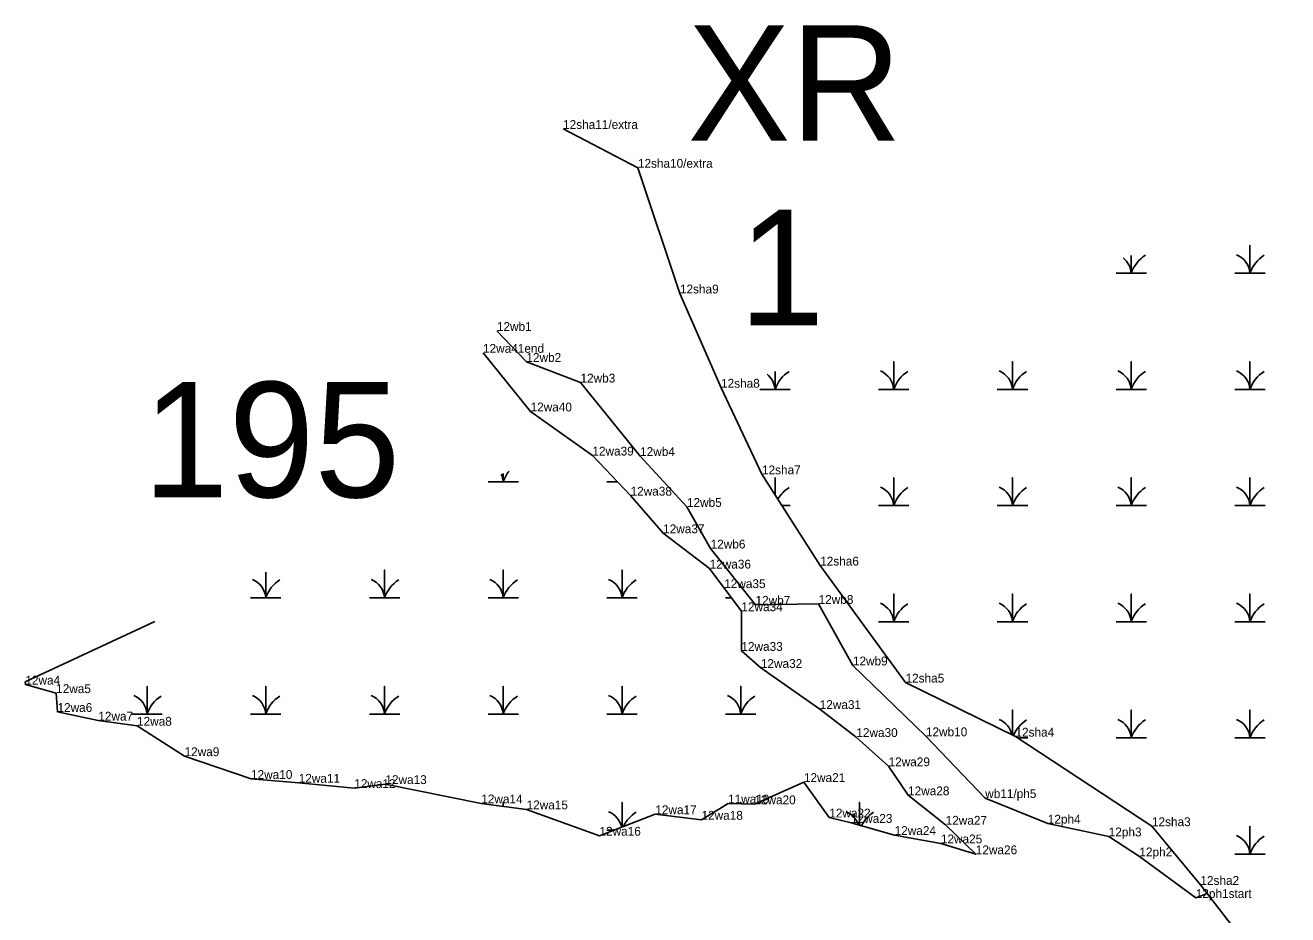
# Model space of a CAD drawing. Extents: x 2072529 to 2268796, y 436423 to 470406.
# Drawn here: x 2228629 to 2229344, y 451351 to 451855 of the extents above; entities that cross this region are included whole.
import ezdxf

# ---------------------------------------------------------------- set-up
doc = ezdxf.new("R2010")
doc.units = 0
for name, color, linetype in [('Default', 7, 'Continuous'), ('Exist Environmental Wetland Boundary', 7, 'Continuous'), ('Exist Environmental Wetland Boundary Cogo Comment', 7, 'Continuous'), ('Exist Hydro Jurisdictional Stream or Body of Water NEU Mitigable', 7, 'Continuous'), ('Exist Hydro Jurisdictional Stream or Body of Water NEU Mitigable Cogo Comment', 7, 'Continuous'), ('Exist Hydro Swamp or Marsh', 7, 'Continuous'), ('Old_Level_20', 7, 'Continuous')]:
    doc.layers.add(name, color=color, linetype=linetype)

msp = doc.modelspace()

# ---------------------------------------------------------------- linework, layer by layer
at = {"layer": 'Exist Environmental Wetland Boundary'}
for points in [[(2228896.35, 451681.44), (2228913.06, 451663.89), (2228943.71, 451652.21), (2228977.48, 451610.58), (2229003.99, 451581.76), (2229017.42, 451558.18), (2229042.83, 451526.35), (2229078.56, 451526.82), (2229097.99, 451491.97), (2229139.35, 451451.85), (2229172.92, 451416.85), (2229208.39, 451402.4), (2229242.87, 451395.13), (2229260.24, 451383.8), (2229292.19, 451360.24), (2229298.62, 451362.75)], [(2228702.56, 451516.82), (2228629.21, 451482.6), (2228629.27, 451481.11), (2228646.71, 451476.32), (2228647.48, 451465.64), (2228670.58, 451460.73), (2228692.51, 451457.82), (2228719.44, 451440.57), (2228757.1, 451427.66), (2228784.1, 451425.51), (2228815.54, 451422.51), (2228833.2, 451424.77), (2228887.49, 451413.82), (2228913.17, 451410.45), (2228954.45, 451395.53), (2228986.06, 451407.71), (2229012.23, 451404.56), (2229027.28, 451413.79), (2229042.17, 451413.32), (2229070.24, 451425.93), (2229084.61, 451405.84), (2229096.95, 451402.8), (2229121.62, 451395.91), (2229147.82, 451391.18), (2229167.6, 451385), (2229150.52, 451401.73), (2229129.24, 451418.42), (2229118.19, 451434.85), (2229099.93, 451451.42), (2229079.18, 451467.27), (2229045.87, 451490.55), (2229034.83, 451500.19), (2229034.82, 451522.68), (2229025.1, 451535.77), (2229016.83, 451546.84), (2228990.51, 451566.84), (2228972.06, 451588.15), (2228950.44, 451610.86), (2228915.42, 451635.83), (2228888.48, 451669.05)]]:
    msp.add_lwpolyline(points, dxfattribs=at)
at = {"layer": 'Exist Hydro Jurisdictional Stream or Body of Water NEU Mitigable'}
msp.add_lwpolyline([(2228933.83, 451795.85), (2228976.21, 451773.86), (2229000.02, 451702.66), (2229023.31, 451649.28), (2229046.5, 451600.21), (2229079.47, 451548.53), (2229127.8, 451482.28), (2229190.08, 451451.65), (2229267.38, 451400.92), (2229294.81, 451367.69), (2229366.97, 451274.18), (2229367.34, 451273.73), (2229395.61, 451201.43), (2229409.63, 451167.28), (2229427.34, 451140.76), (2229444.31, 451111.6), (2229465.09, 451122.24), (2229488.39, 451115.29), (2229545.28, 451079.31), (2229562.75, 451050.09)], dxfattribs=at)
at = {"layer": 'Exist Hydro Swamp or Marsh'}
for points in [[(2229314.28, 451714.08), (2229322.88, 451714.08), (2229322.88, 451729.86), (2229322.88, 451714.08), (2229331.48, 451714.08)], [(2229247.03, 451714.08), (2229255.63, 451714.08), (2229255.63, 451724.17)], [(2229255.63, 451724.17), (2229255.63, 451714.08), (2229264.23, 451714.08)], [(2229112.53, 451648.28), (2229121.13, 451648.28), (2229121.13, 451664.06), (2229121.13, 451648.28), (2229129.73, 451648.28)], [(2229179.78, 451648.28), (2229188.38, 451648.28), (2229188.38, 451664.06), (2229188.38, 451648.28), (2229196.98, 451648.28)], [(2229247.03, 451648.28), (2229255.63, 451648.28), (2229255.63, 451664.06), (2229255.63, 451648.28), (2229264.23, 451648.28)], [(2229314.28, 451648.28), (2229322.88, 451648.28), (2229322.88, 451664.06), (2229322.88, 451648.28), (2229331.48, 451648.28)], [(2229045.28, 451648.28), (2229053.88, 451648.28), (2229053.88, 451658.41)], [(2229053.88, 451658.41), (2229053.88, 451648.28), (2229062.48, 451648.28)], [(2228891.36, 451596.01), (2228899.96, 451596.01), (2228899.96, 451600.75)], [(2228899.96, 451600.75), (2228899.96, 451596.01), (2228908.56, 451596.01)], [(2228958.61, 451596.01), (2228964.58, 451596.01)], [(2229053.88, 451588.64), (2229053.88, 451598.26), (2229053.88, 451588.64)], [(2229112.53, 451582.48), (2229121.13, 451582.48), (2229121.13, 451598.26), (2229121.13, 451582.48), (2229129.73, 451582.48)], [(2229179.78, 451582.48), (2229188.38, 451582.48), (2229188.38, 451598.26), (2229188.38, 451582.48), (2229196.98, 451582.48)], [(2229247.03, 451582.48), (2229255.63, 451582.48), (2229255.63, 451598.26), (2229255.63, 451582.48), (2229264.23, 451582.48)], [(2229314.28, 451582.48), (2229322.88, 451582.48), (2229322.88, 451598.26), (2229322.88, 451582.48), (2229331.48, 451582.48)], [(2229057.81, 451582.48), (2229062.48, 451582.48)], [(2228756.86, 451530.21), (2228765.46, 451530.21), (2228765.46, 451544.77)], [(2228765.46, 451544.77), (2228765.46, 451530.21), (2228774.06, 451530.21)], [(2228824.11, 451530.21), (2228832.71, 451530.21), (2228832.71, 451545.99), (2228832.71, 451530.21), (2228841.31, 451530.21)], [(2228891.36, 451530.21), (2228899.96, 451530.21), (2228899.96, 451545.99), (2228899.96, 451530.21), (2228908.56, 451530.21)], [(2228958.61, 451530.21), (2228967.21, 451530.21), (2228967.21, 451545.99), (2228967.21, 451530.21), (2228975.81, 451530.21)], [(2229025.86, 451530.21), (2229029.23, 451530.21)], [(2229112.53, 451516.68), (2229121.13, 451516.68), (2229121.13, 451532.46), (2229121.13, 451516.68), (2229129.73, 451516.68)], [(2229179.78, 451516.68), (2229188.38, 451516.68), (2229188.38, 451532.46), (2229188.38, 451516.68), (2229196.98, 451516.68)], [(2229247.03, 451516.68), (2229255.63, 451516.68), (2229255.63, 451532.46), (2229255.63, 451516.68), (2229264.23, 451516.68)], [(2229314.28, 451516.68), (2229322.88, 451516.68), (2229322.88, 451532.46), (2229322.88, 451516.68), (2229331.48, 451516.68)], [(2228689.61, 451464.41), (2228698.21, 451464.41), (2228698.21, 451480.19), (2228698.21, 451464.41), (2228706.81, 451464.41)], [(2228756.86, 451464.41), (2228765.46, 451464.41), (2228765.46, 451480.19), (2228765.46, 451464.41), (2228774.06, 451464.41)], [(2228824.11, 451464.41), (2228832.71, 451464.41), (2228832.71, 451480.19), (2228832.71, 451464.41), (2228841.31, 451464.41)], [(2228891.36, 451464.41), (2228899.96, 451464.41), (2228899.96, 451480.19), (2228899.96, 451464.41), (2228908.56, 451464.41)], [(2228958.61, 451464.41), (2228967.21, 451464.41), (2228967.21, 451480.19), (2228967.21, 451464.41), (2228975.81, 451464.41)], [(2229025.86, 451464.41), (2229034.46, 451464.41), (2229034.46, 451480.19), (2229034.46, 451464.41), (2229043.06, 451464.41)], [(2229188.38, 451452.49), (2229188.38, 451466.66), (2229188.38, 451452.49)], [(2229247.03, 451450.88), (2229255.63, 451450.88), (2229255.63, 451466.66), (2229255.63, 451450.88), (2229264.23, 451450.88)], [(2229314.28, 451450.88), (2229322.88, 451450.88), (2229322.88, 451466.66), (2229322.88, 451450.88), (2229331.48, 451450.88)], [(2229191.27, 451450.88), (2229196.98, 451450.88)], [(2228899.96, 451412.19), (2228899.96, 451414.39), (2228899.96, 451412.19)], [(2228967.21, 451400.45), (2228967.21, 451414.39), (2228967.21, 451400.45)], [(2229034.46, 451413.56), (2229034.46, 451414.39), (2229034.46, 451413.56)], [(2229101.71, 451401.47), (2229101.71, 451414.39), (2229101.71, 451401.47)], [(2229314.28, 451385.08), (2229322.88, 451385.08), (2229322.88, 451400.86), (2229322.88, 451385.08), (2229331.48, 451385.08)], [(2228958.61, 451398.61), (2228962.43, 451398.61)]]:
    msp.add_lwpolyline(points, dxfattribs=at)
for centre, radius, start, end in [((2229243.36, 451713.19), 12.3, 4.14034, 51.21151), ((2229273.87, 451708.02), 19.22, 122.12745, 161.62219), ((2229310.61, 451713.19), 12.3, 4.14034, 67.53497), ((2229341.12, 451708.02), 19.22, 122.12745, 161.62219), ((2229041.61, 451647.39), 12.3, 4.14034, 50.3632), ((2229072.12, 451642.22), 19.22, 122.12745, 161.62219), ((2229108.86, 451647.39), 12.3, 4.14034, 67.53497), ((2229139.37, 451642.22), 19.22, 122.12745, 161.62219), ((2229176.11, 451647.39), 12.3, 4.14034, 67.53497), ((2229206.62, 451642.22), 19.22, 122.12745, 161.62219), ((2229243.36, 451647.39), 12.3, 4.14034, 67.53497), ((2229273.87, 451642.22), 19.22, 122.12745, 161.62219), ((2229310.61, 451647.39), 12.3, 4.14034, 67.53497), ((2229341.12, 451642.22), 19.22, 122.12745, 161.62219), ((2228887.69, 451595.12), 12.3, 4.14034, 24.96517), ((2228918.2, 451589.95), 19.22, 140.99582, 161.62219), ((2229072.12, 451576.42), 19.22, 122.12745, 149.79744), ((2229108.86, 451581.59), 12.3, 4.14034, 67.53497), ((2229139.37, 451576.42), 19.22, 122.12745, 161.62219), ((2229176.11, 451581.59), 12.3, 4.14034, 67.53497), ((2229206.62, 451576.42), 19.22, 122.12745, 161.62219), ((2229243.36, 451581.59), 12.3, 4.14034, 67.53497), ((2229273.87, 451576.42), 19.22, 122.12745, 161.62219), ((2229310.61, 451581.59), 12.3, 4.14034, 67.53497), ((2229341.12, 451576.42), 19.22, 122.12745, 161.62219), ((2228753.19, 451529.32), 12.3, 4.14034, 67.53497), ((2228783.7, 451524.15), 19.22, 122.12745, 161.62219), ((2228820.44, 451529.32), 12.3, 4.14034, 67.53497), ((2228850.95, 451524.15), 19.22, 122.12745, 161.62219), ((2228887.69, 451529.32), 12.3, 4.14034, 67.53497), ((2228918.2, 451524.15), 19.22, 122.12745, 161.62219), ((2228954.94, 451529.32), 12.3, 4.14034, 67.53497), ((2228985.45, 451524.15), 19.22, 122.12745, 161.62219), ((2229108.86, 451515.79), 12.3, 4.14034, 67.53497), ((2229139.37, 451510.62), 19.22, 122.12745, 161.62219), ((2229176.11, 451515.79), 12.3, 4.14034, 67.53497), ((2229206.62, 451510.62), 19.22, 122.12745, 161.62219), ((2229243.36, 451515.79), 12.3, 4.14034, 67.53497), ((2229273.87, 451510.62), 19.22, 122.12745, 161.62219), ((2229310.61, 451515.79), 12.3, 4.14034, 67.53497), ((2229341.12, 451510.62), 19.22, 122.12745, 161.62219), ((2228685.94, 451463.52), 12.3, 4.14034, 67.53497), ((2228716.45, 451458.35), 19.22, 122.12745, 161.62219), ((2228753.19, 451463.52), 12.3, 4.14034, 67.53497), ((2228783.7, 451458.35), 19.22, 122.12745, 161.62219), ((2228820.44, 451463.52), 12.3, 4.14034, 67.53497), ((2228850.95, 451458.35), 19.22, 122.12745, 161.62219), ((2228887.69, 451463.52), 12.3, 4.14034, 67.53497), ((2228918.2, 451458.35), 19.22, 122.12745, 161.62219), ((2228954.94, 451463.52), 12.3, 4.14034, 67.53497), ((2228985.45, 451458.35), 19.22, 122.12745, 161.62219), ((2229022.19, 451463.52), 12.3, 4.14034, 67.53497), ((2229052.7, 451458.35), 19.22, 122.12745, 161.62219), ((2229176.11, 451449.99), 12.3, 12.32484, 67.53497), ((2229206.62, 451444.82), 19.22, 122.12745, 157.28395), ((2229243.36, 451449.99), 12.3, 4.14034, 67.53497), ((2229273.87, 451444.82), 19.22, 122.12745, 161.62219), ((2229310.61, 451449.99), 12.3, 4.14034, 67.53497), ((2229341.12, 451444.82), 19.22, 122.12745, 161.62219), ((2228954.94, 451397.72), 12.3, 12.36667, 67.53497), ((2228985.45, 451392.55), 19.22, 122.12745, 154.61143), ((2229089.44, 451397.72), 12.3, 18.60426, 67.53497), ((2229119.95, 451392.55), 19.22, 122.12745, 153.32917), ((2229310.61, 451384.19), 12.3, 4.14034, 67.53497), ((2229341.12, 451379.02), 19.22, 122.12745, 161.62219)]:
    msp.add_arc(centre, radius, start, end, dxfattribs=at)
at = {"layer": 'Old_Level_20'}
for p, q in [((2228933.83, 451795.85), (2228933.83, 451795.85)), ((2228976.21, 451773.86), (2228976.21, 451773.86)), ((2229000.02, 451702.66), (2229000.02, 451702.66)), ((2228896.35, 451681.44), (2228896.35, 451681.44)), ((2228888.48, 451669.05), (2228888.48, 451669.05)), ((2228913.06, 451663.89), (2228913.06, 451663.89)), ((2228943.71, 451652.21), (2228943.71, 451652.21)), ((2229023.31, 451649.28), (2229023.31, 451649.28)), ((2228915.42, 451635.83), (2228915.42, 451635.83)), ((2228950.44, 451610.86), (2228950.44, 451610.86)), ((2228977.48, 451610.58), (2228977.48, 451610.58)), ((2229046.5, 451600.21), (2229046.5, 451600.21)), ((2228972.06, 451588.15), (2228972.06, 451588.15)), ((2229003.99, 451581.76), (2229003.99, 451581.76)), ((2228990.51, 451566.84), (2228990.51, 451566.84)), ((2229017.42, 451558.18), (2229017.42, 451558.18)), ((2229016.83, 451546.84), (2229016.83, 451546.84)), ((2229079.47, 451548.53), (2229079.47, 451548.53)), ((2229025.02, 451535.77), (2229025.02, 451535.77)), ((2229034.82, 451522.68), (2229034.82, 451522.68)), ((2229042.83, 451526.35), (2229042.83, 451526.35)), ((2229078.56, 451526.82), (2229078.56, 451526.82)), ((2229034.83, 451500.19), (2229034.83, 451500.19)), ((2229097.99, 451491.97), (2229097.99, 451491.97)), ((2229045.87, 451490.55), (2229045.87, 451490.55)), ((2228629.27, 451481.11), (2228629.27, 451481.11)), ((2229127.8, 451482.28), (2229127.8, 451482.28)), ((2228646.71, 451476.32), (2228646.71, 451476.32)), ((2228647.48, 451465.64), (2228647.48, 451465.64)), ((2229079.18, 451467.27), (2229079.18, 451467.27)), ((2228670.58, 451460.73), (2228670.58, 451460.73)), ((2228692.51, 451457.82), (2228692.51, 451457.82)), ((2229099.93, 451451.42), (2229099.93, 451451.42)), ((2229139.35, 451451.85), (2229139.35, 451451.85)), ((2229190.08, 451451.65), (2229190.08, 451451.65)), ((2228719.44, 451440.57), (2228719.44, 451440.57)), ((2229118.19, 451434.85), (2229118.19, 451434.85)), ((2228757.1, 451427.66), (2228757.1, 451427.66)), ((2228784.1, 451425.51), (2228784.1, 451425.51)), ((2228815.54, 451422.51), (2228815.54, 451422.51)), ((2228833.2, 451424.77), (2228833.2, 451424.77)), ((2229070.24, 451425.93), (2229070.24, 451425.93)), ((2228887.49, 451413.82), (2228887.49, 451413.82)), ((2229027.28, 451413.79), (2229027.28, 451413.79)), ((2229042.17, 451413.32), (2229042.17, 451413.32)), ((2229129.24, 451418.42), (2229129.24, 451418.42)), ((2229172.92, 451416.85), (2229172.92, 451416.85)), ((2228913.17, 451410.45), (2228913.17, 451410.45)), ((2228986.06, 451407.71), (2228986.06, 451407.71)), ((2229012.23, 451404.56), (2229012.23, 451404.56)), ((2229084.61, 451405.84), (2229084.61, 451405.84)), ((2229096.95, 451402.8), (2229096.95, 451402.8)), ((2229150.52, 451401.73), (2229150.52, 451401.73)), ((2229208.39, 451402.4), (2229208.39, 451402.4)), ((2229267.38, 451400.92), (2229267.38, 451400.92)), ((2228954.45, 451395.53), (2228954.45, 451395.53)), ((2229121.62, 451395.91), (2229121.62, 451395.91)), ((2229242.87, 451395.13), (2229242.87, 451395.13)), ((2229147.82, 451391.18), (2229147.82, 451391.18)), ((2229167.6, 451385), (2229167.6, 451385)), ((2229260.24, 451383.8), (2229260.24, 451383.8)), ((2229294.81, 451367.69), (2229294.81, 451367.69)), ((2229292.19, 451360.24), (2229292.19, 451360.24))]:
    msp.add_line(p, q, dxfattribs=at)

# ---------------------------------------------------------------- texts
at = {"layer": 'Default'}
for s, p in [('XR', (2229004.33, 451789.23)), ('1', (2229033.38, 451684.69)), ('195', (2228695.81, 451587.22))]:
    msp.add_text(s, height=65.34, dxfattribs=at).set_placement(p)
at = {"layer": 'Exist Environmental Wetland Boundary Cogo Comment'}
for s, p in [('12wb1', (2228896.35, 451681.44)), ('12wa41end', (2228888.48, 451669.05)), ('12wb2', (2228913.06, 451663.89)), ('12wb3', (2228943.71, 451652.21)), ('12wa40', (2228915.42, 451635.83)), ('12wa39', (2228950.44, 451610.86)), ('12wb4', (2228977.48, 451610.58)), ('12wa38', (2228972.06, 451588.15)), ('12wb5', (2229003.99, 451581.76)), ('12wa37', (2228990.51, 451566.84)), ('12wb6', (2229017.42, 451558.18)), ('12wa36', (2229016.83, 451546.84)), ('12wa35', (2229025.1, 451535.77)), ('12wa34', (2229034.82, 451522.68)), ('12wb7', (2229042.83, 451526.35)), ('12wa33', (2229034.83, 451500.19)), ('12wa32', (2229045.87, 451490.55)), ('12wa4', (2228629.27, 451481.11)), ('12wa5', (2228646.71, 451476.32)), ('12wa6', (2228647.48, 451465.64)), ('12wa31', (2229079.18, 451467.27)), ('12wa7', (2228670.58, 451460.73)), ('12wa8', (2228692.51, 451457.82)), ('12wa30', (2229099.93, 451451.42)), ('12wb10', (2229139.35, 451451.85)), ('12wa9', (2228719.44, 451440.57)), ('12wa29', (2229118.19, 451434.85)), ('12wa10', (2228757.1, 451427.66)), ('12wa11', (2228784.1, 451425.51)), ('12wa12', (2228815.54, 451422.51)), ('12wa13', (2228833.2, 451424.77)), ('12wa21', (2229070.24, 451425.93)), ('12wa28', (2229129.24, 451418.42)), ('wb11/ph5', (2229172.92, 451416.85)), ('12wa14', (2228887.49, 451413.82)), ('12wa15', (2228913.17, 451410.45)), ('11wa19', (2229027.28, 451413.79)), ('12wa20', (2229042.17, 451413.32)), ('12wa17', (2228986.06, 451407.71)), ('12wa18', (2229012.23, 451404.56)), ('12wa22', (2229084.61, 451405.84)), ('12wa23', (2229096.95, 451402.8)), ('12wa27', (2229150.52, 451401.73)), ('12ph4', (2229208.39, 451402.4)), ('12wa16', (2228954.45, 451395.53)), ('12wa24', (2229121.62, 451395.91)), ('12ph3', (2229242.87, 451395.13)), ('12wa25', (2229147.82, 451391.18)), ('12wa26', (2229167.6, 451385)), ('12ph2', (2229260.24, 451383.8)), ('12ph1start', (2229292.19, 451360.24))]:
    msp.add_text(s, height=5, dxfattribs=at).set_placement(p)
at = {"layer": 'Exist Hydro Jurisdictional Stream or Body of Water NEU Mitigable Cogo Comment'}
for s, p in [('12sha11/extra', (2228933.83, 451795.85)), ('12sha10/extra', (2228976.21, 451773.86)), ('12sha9', (2229000.02, 451702.66)), ('12sha8', (2229023.31, 451649.28)), ('12sha7', (2229046.5, 451600.21)), ('12sha6', (2229079.47, 451548.53)), ('12wb8', (2229078.56, 451526.82)), ('12wb9', (2229097.99, 451491.97)), ('12sha5', (2229127.8, 451482.28)), ('12sha4', (2229190.08, 451451.65)), ('12sha3', (2229267.38, 451400.92)), ('12sha2', (2229294.81, 451367.69))]:
    msp.add_text(s, height=5, dxfattribs=at).set_placement(p)

doc.saveas('drawing.dxf')
